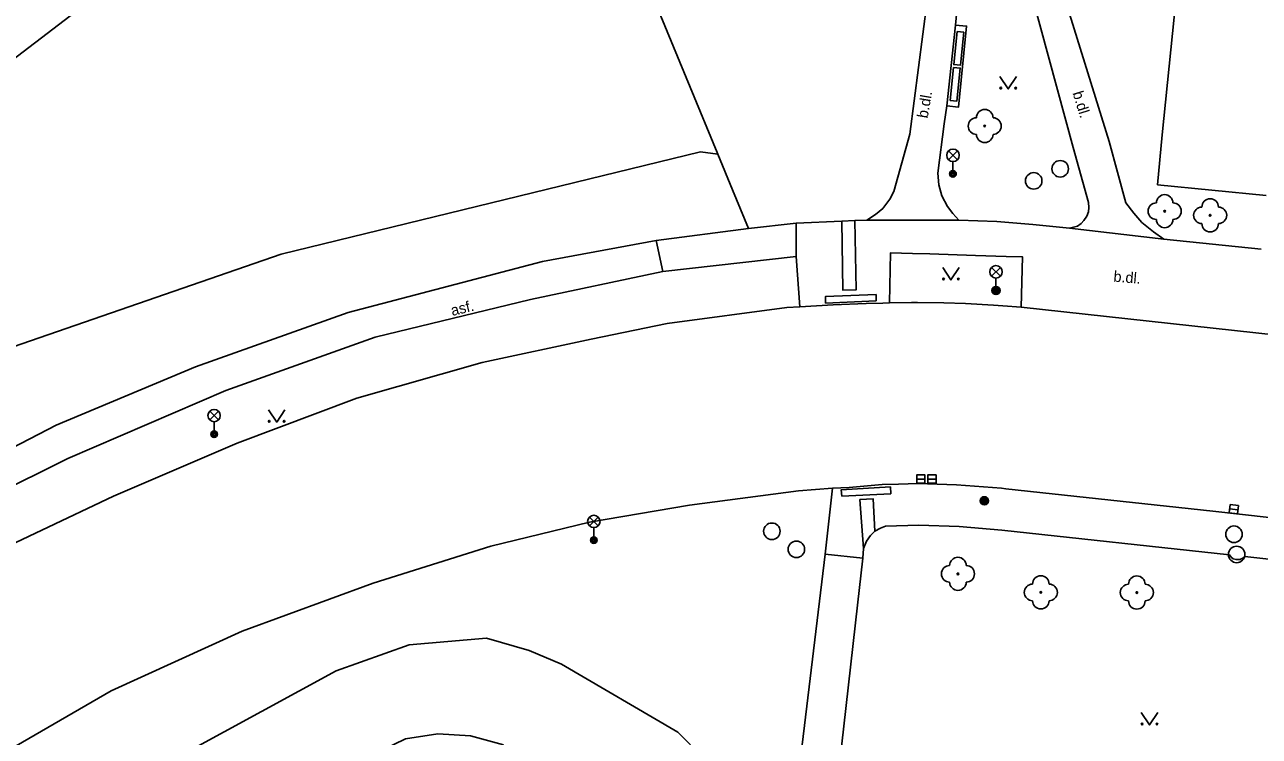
# Model space of a CAD drawing. Extents: x -595546 to -593986, y -1160845 to -1159202.
# Drawn here: x -594601.6 to -594527, y -1160009.5 to -1159966.5 of the extents above; entities that cross this region are included whole.
import ezdxf

# ---------------------------------------------------------------- set-up
doc = ezdxf.new("R2010")
doc.units = 0
for name, color, linetype in [('DOP - rozhrani ploch obecne', 7, 'Continuous'), ('Level 22', 7, 'Continuous'), ('Level 25', 7, 'Continuous'), ('Level 27', 7, 'Continuous'), ('Level 33', 7, 'Continuous'), ('Level 36', 7, 'Continuous'), ('Specificka linie pasportu komunikaci', 7, 'Continuous'), ('TM - chodniky - VP', 7, 'Continuous'), ('TM - komunikace - VP', 7, 'Continuous'), ('TM - letecke snimky - pomocna linie', 7, 'Continuous'), ('TM - popis povrchu', 7, 'Continuous'), ('TM - rozhrani ploch obecne - VP', 7, 'Continuous')]:
    doc.layers.add(name, color=color, linetype=linetype)

msp = doc.modelspace()

# ---------------------------------------------------------------- linework, layer by layer
at = {"layer": 'DOP - rozhrani ploch obecne'}
for points in [[(-594586.12, -1159980.35), (-594560.8, -1159974.17), (-594559.75, -1159974.3)], [(-594608.87, -1159988.2), (-594586.12, -1159980.35)]]:
    msp.add_lwpolyline(points, dxfattribs=at)
at = {"layer": 'Level 22'}
for centre in [(-594543.62, -1159972.61), (-594532.75, -1159977.75), (-594530, -1159978), (-594545.24, -1159999.65), (-594540.23, -1160000.77), (-594534.43, -1160000.78)]:
    msp.add_circle(centre, 0.05, dxfattribs=at)
for centre, start, end in [((-594543.62, -1159972.11), 0, 180), ((-594544.12, -1159972.61), 90, 270), ((-594543.12, -1159972.61), 270, 90), ((-594543.62, -1159973.11), 180, 0), ((-594532.75, -1159977.25), 0, 180), ((-594533.25, -1159977.75), 90, 270), ((-594532.25, -1159977.75), 270, 90), ((-594530.5, -1159978), 90, 270), ((-594530, -1159977.5), 0, 180), ((-594529.5, -1159978), 270, 90), ((-594532.75, -1159978.25), 180, 0), ((-594530, -1159978.5), 180, 0), ((-594545.74, -1159999.65), 90, 270), ((-594545.24, -1159999.15), 0, 180), ((-594544.74, -1159999.65), 270, 90), ((-594540.23, -1160000.27), 0, 180), ((-594534.43, -1160000.28), 0, 180), ((-594545.24, -1160000.15), 180, 0), ((-594540.73, -1160000.77), 90, 270), ((-594539.73, -1160000.77), 270, 90), ((-594534.93, -1160000.78), 90, 270), ((-594533.93, -1160000.78), 270, 90), ((-594540.23, -1160001.27), 180, 0), ((-594534.43, -1160001.28), 180, 0)]:
    msp.add_arc(centre, 0.5, start, end, dxfattribs=at)
at = {"layer": 'Level 25'}
for centre, radius in [((-594542.94, -1159982.54), 0.25), ((-594542.94, -1159982.54), 0.2), ((-594542.94, -1159982.54), 0.15), ((-594542.94, -1159982.54), 0.1), ((-594542.94, -1159982.54), 0.05), ((-594543.64, -1159995.24), 0.25), ((-594543.64, -1159995.24), 0.2), ((-594543.64, -1159995.24), 0.15), ((-594543.64, -1159995.24), 0.1), ((-594543.64, -1159995.24), 0.05)]:
    msp.add_circle(centre, radius, dxfattribs=at)
at = {"layer": 'Level 27'}
for p, q in [((-594547.73, -1159993.93), (-594547.23, -1159993.93)), ((-594547.06, -1159993.93), (-594546.56, -1159993.93)), ((-594528.818, -1159995.72), (-594528.322, -1159995.78))]:
    msp.add_line(p, q, dxfattribs=at)
for points in [[(-594547.73, -1159994.18), (-594547.23, -1159994.18), (-594547.23, -1159993.68), (-594547.73, -1159993.68)], [(-594547.06, -1159994.18), (-594546.56, -1159994.18), (-594546.56, -1159993.68), (-594547.06, -1159993.68)], [(-594528.848, -1159995.969), (-594528.351, -1159996.028), (-594528.292, -1159995.531), (-594528.789, -1159995.472)]]:
    msp.add_lwpolyline(points, close=True, dxfattribs=at)
for centre in [(-594539.06, -1159975.19), (-594540.66, -1159975.92), (-594556.48, -1159997.08), (-594528.56, -1159997.26), (-594555, -1159998.17), (-594528.4, -1159998.48)]:
    msp.add_circle(centre, 0.5, dxfattribs=at)
at = {"layer": 'Level 33'}
for p, q in [((-594545.805, -1159974.64), (-594545.275, -1159974.11)), ((-594545.805, -1159974.11), (-594545.275, -1159974.64)), ((-594545.54, -1159974.75), (-594545.54, -1159975.5)), ((-594543.205, -1159981.68), (-594542.675, -1159981.15)), ((-594543.205, -1159981.15), (-594542.675, -1159981.68)), ((-594542.94, -1159981.79), (-594542.94, -1159982.54)), ((-594590.445, -1159990.36), (-594589.915, -1159989.83)), ((-594590.445, -1159989.83), (-594589.915, -1159990.36)), ((-594590.18, -1159990.47), (-594590.18, -1159991.22)), ((-594567.505, -1159996.75), (-594566.975, -1159996.22)), ((-594567.505, -1159996.22), (-594566.975, -1159996.75)), ((-594567.24, -1159996.86), (-594567.24, -1159997.61))]:
    msp.add_line(p, q, dxfattribs=at)
for centre, radius in [((-594545.54, -1159974.375), 0.375), ((-594545.54, -1159975.5), 0.2), ((-594545.54, -1159975.5), 0.145), ((-594545.54, -1159975.5), 0.0876), ((-594542.94, -1159981.415), 0.375), ((-594542.94, -1159982.54), 0.2), ((-594542.94, -1159982.54), 0.145), ((-594542.94, -1159982.54), 0.0876), ((-594590.18, -1159990.095), 0.375), ((-594590.18, -1159991.22), 0.2), ((-594590.18, -1159991.22), 0.145), ((-594590.18, -1159991.22), 0.0876), ((-594567.24, -1159996.485), 0.375), ((-594567.24, -1159997.61), 0.2), ((-594567.24, -1159997.61), 0.145), ((-594567.24, -1159997.61), 0.0876)]:
    msp.add_circle(centre, radius, dxfattribs=at)
at = {"layer": 'Level 36'}
for points in [[(-594542.7, -1159969.62), (-594542.2, -1159970.37), (-594541.7, -1159969.62)], [(-594546.16, -1159981.15), (-594545.66, -1159981.9), (-594545.16, -1159981.15)], [(-594586.9, -1159989.74), (-594586.4, -1159990.49), (-594585.9, -1159989.74)], [(-594534.16, -1160008.02), (-594533.66, -1160008.77), (-594533.16, -1160008.02)]]:
    msp.add_lwpolyline(points, dxfattribs=at)
for centre in [(-594542.65, -1159970.32), (-594541.751, -1159970.32), (-594546.11, -1159981.85), (-594545.211, -1159981.85), (-594586.85, -1159990.44), (-594585.951, -1159990.44), (-594534.11, -1160008.72), (-594533.211, -1160008.72)]:
    msp.add_circle(centre, 0.05, dxfattribs=at)
at = {"layer": 'Specificka linie pasportu komunikaci'}
for points in [[(-594563.06, -1159981.4), (-594563.47, -1159979.52)], [(-594599.72, -1159990.68), (-594591.31, -1159987.15), (-594582.08, -1159983.87), (-594570.33, -1159980.78)], [(-594599.02, -1159992.69), (-594589.47, -1159988.58), (-594580.44, -1159985.35), (-594571.07, -1159983.09), (-594563.06, -1159981.4)], [(-594550.18, -1159983.17), (-594550.18, -1159982.79), (-594553.25, -1159982.91), (-594553.24, -1159983.3)], [(-594553.24, -1159983.3), (-594550.18, -1159983.17)], [(-594596.26, -1159994.95), (-594588.79, -1159991.76), (-594581.56, -1159989.05), (-594573.99, -1159986.89), (-594567.39, -1159985.48)], [(-594627.59, -1160008.58), (-594621.36, -1160003.66), (-594611.62, -1159996.84), (-594599.72, -1159990.68)], [(-594630.95, -1160014.12), (-594624.8, -1160008.69), (-594616.59, -1160002.58), (-594608.23, -1159997.25), (-594599.02, -1159992.69)], [(-594552.26, -1159994.96), (-594549.3, -1159994.81), (-594549.32, -1159994.4), (-594552.29, -1159994.57), (-594552.26, -1159994.96)], [(-594648.14, -1160065.55), (-594645.52, -1160057.81), (-594642.23, -1160051.43), (-594638.3, -1160045.08), (-594633.65, -1160038.28), (-594627.96, -1160031.63), (-594620.76, -1160024.08), (-594613.62, -1160018.1), (-594604.07, -1160011.15), (-594596.4, -1160006.72), (-594588.49, -1160003.11), (-594580.58, -1160000.22), (-594573.46, -1159997.97), (-594567.49, -1159996.52), (-594561.45, -1159995.51)], [(-594643.27, -1160032.99), (-594639.75, -1160028.14), (-594634.29, -1160021.78), (-594624.23, -1160012.19), (-594618.29, -1160007.69), (-594611.02, -1160002.69), (-594604.94, -1159999.06), (-594596.26, -1159994.95)], [(-594587.19, -1160014.21), (-594580.7, -1160010.61), (-594578.62, -1160009.61), (-594576.66, -1160009.32), (-594574.69, -1160009.44), (-594572.7, -1160009.98)]]:
    msp.add_lwpolyline(points, dxfattribs=at)
at = {"layer": 'TM - chodniky - VP'}
for points in [[(-594536.1, -1159973.54), (-594542.08, -1159954.28)], [(-594538.27, -1159973.91), (-594543.19, -1159955.81)], [(-594548.14, -1159973.09), (-594546.06, -1159956.97)], [(-594545.38, -1159966.51), (-594544.48, -1159956.96)], [(-594561.42, -1159970.27), (-594563.57, -1159965.05)], [(-594545.9, -1159971.39), (-594545.38, -1159966.51)], [(-594559.79, -1159974.21), (-594561.42, -1159970.27)], [(-594546.07, -1159972.48), (-594545.9, -1159971.39)], [(-594549.12, -1159976.57), (-594548.14, -1159973.09)], [(-594546.45, -1159975.45), (-594546.07, -1159972.48)], [(-594535.1, -1159977.25), (-594536.1, -1159973.54)], [(-594559.75, -1159974.3), (-594559.79, -1159974.21)], [(-594558.86, -1159976.47), (-594559.75, -1159974.3)], [(-594537.35, -1159977.23), (-594538.27, -1159973.91)], [(-594546.45, -1159975.45), (-594546.39, -1159976.16), (-594546.21, -1159976.82), (-594545.86, -1159977.47), (-594545.54, -1159977.9), (-594545.19, -1159978.3)], [(-594557.9, -1159978.79), (-594558.86, -1159976.47)], [(-594549.12, -1159976.57), (-594549.36, -1159977.02), (-594549.78, -1159977.59), (-594550.22, -1159977.95), (-594550.74, -1159978.29)], [(-594538.49, -1159978.78), (-594538.02, -1159978.66), (-594537.8, -1159978.5), (-594537.63, -1159978.31), (-594537.45, -1159978.06), (-594537.35, -1159977.79), (-594537.33, -1159977.52), (-594537.35, -1159977.23)], [(-594535.1, -1159977.25), (-594534.62, -1159977.87), (-594534.12, -1159978.44), (-594533.43, -1159979), (-594532.79, -1159979.45)], [(-594555.02, -1159978.47), (-594552.26, -1159978.35)], [(-594552.26, -1159978.35), (-594551.46, -1159978.32)], [(-594550.74, -1159978.29), (-594551.46, -1159978.32)], [(-594545.19, -1159978.3), (-594542.89, -1159978.38), (-594540.71, -1159978.56), (-594538.49, -1159978.78)], [(-594563.47, -1159979.52), (-594557.9, -1159978.79)], [(-594557.9, -1159978.79), (-594555.02, -1159978.47)], [(-594570.33, -1159980.78), (-594563.47, -1159979.52)], [(-594526.92, -1159980.04), (-594532.79, -1159979.45)], [(-594563.06, -1159981.4), (-594555.01, -1159980.48)], [(-594555.01, -1159980.48), (-594554.79, -1159983.52)], [(-594549.37, -1159983.29), (-594549.31, -1159980.26), (-594547.98, -1159980.3)], [(-594547.98, -1159980.3), (-594546.94, -1159980.33), (-594544.17, -1159980.42), (-594542.33, -1159980.48)], [(-594542.33, -1159980.48), (-594541.33, -1159980.51), (-594541.41, -1159983.55)], [(-594552.81, -1159994.48), (-594553.26, -1159998.47)], [(-594549.62, -1159996.78), (-594549.92, -1159996.89), (-594550.25, -1159997.07)], [(-594545.17, -1159996.79), (-594547.61, -1159996.72), (-594549.62, -1159996.78)], [(-594527.9, -1159998.61), (-594528.03, -1159998.71), (-594528.21, -1159998.78), (-594528.43, -1159998.79), (-594528.6, -1159998.74), (-594528.73, -1159998.65), (-594528.84, -1159998.51), (-594542.59, -1159997.01), (-594545.17, -1159996.79)], [(-594550.25, -1159997.07), (-594550.53, -1159997.33), (-594550.77, -1159997.67), (-594550.95, -1159998.12)], [(-594553.26, -1159998.47), (-594555.97, -1160020.99)], [(-594550.95, -1159998.12), (-594550.99, -1159998.71)], [(-594550.99, -1159998.71), (-594551.31, -1160001.55)], [(-594515.69, -1159999.95), (-594527.9, -1159998.61)], [(-594551.31, -1160001.55), (-594552.95, -1160016.15)]]:
    msp.add_lwpolyline(points, dxfattribs=at)
at = {"layer": 'TM - komunikace - VP'}
for points in [[(-594529.75, -1159942.32), (-594532.89, -1159973.15)], [(-594532.89, -1159973.15), (-594533.19, -1159976.16)], [(-594533.19, -1159976.16), (-594526.62, -1159976.8)], [(-594562.8, -1159984.53), (-594555.58, -1159983.56), (-594554.79, -1159983.52)], [(-594554.79, -1159983.52), (-594553.78, -1159983.46), (-594552.78, -1159983.41), (-594550.79, -1159983.33), (-594549.78, -1159983.31), (-594549.37, -1159983.29)], [(-594549.37, -1159983.29), (-594548.05, -1159983.27)], [(-594548.05, -1159983.27), (-594547.69, -1159983.27), (-594546.1, -1159983.29), (-594544.79, -1159983.33), (-594543.1, -1159983.42), (-594542.53, -1159983.46)], [(-594542.53, -1159983.46), (-594541.41, -1159983.55)], [(-594541.41, -1159983.55), (-594525.95, -1159985.23), (-594523.6, -1159985.45)], [(-594567.39, -1159985.48), (-594562.8, -1159984.53)], [(-594552.81, -1159994.48), (-594554.87, -1159994.64), (-594561.45, -1159995.51)], [(-594549.81, -1159994.26), (-594551.82, -1159994.43), (-594552.81, -1159994.48)], [(-594478.84, -1160001.52), (-594486.68, -1160000.65), (-594487.67, -1160000.57), (-594489.66, -1160000.34), (-594490.67, -1160000.23), (-594496.8, -1159999.54), (-594501.59, -1159999), (-594519.63, -1159997.01), (-594529.83, -1159995.87), (-594542.34, -1159994.51), (-594542.6, -1159994.47), (-594545.33, -1159994.27), (-594547.66, -1159994.2), (-594548.82, -1159994.23), (-594549.81, -1159994.26)], [(-594578.39, -1160003.93), (-594573.73, -1160003.54)], [(-594573.73, -1160003.54), (-594571.15, -1160004.28)], [(-594582.81, -1160005.5), (-594578.39, -1160003.93)], [(-594571.15, -1160004.28), (-594569.19, -1160005.11)], [(-594569.19, -1160005.11), (-594562.16, -1160009.21)], [(-594600.85, -1160015.32), (-594582.81, -1160005.5)], [(-594562.16, -1160009.21), (-594560.68, -1160010.73)]]:
    msp.add_lwpolyline(points, dxfattribs=at)
at = {"layer": 'TM - letecke snimky - pomocna linie'}
msp.add_lwpolyline([(-594602.4, -1159968.66), (-594596.76, -1159964.32), (-594591.23, -1159959.86), (-594585.79, -1159955.27)], dxfattribs=at)
at = {"layer": 'TM - rozhrani ploch obecne - VP'}
for points in [[(-594545.38, -1159966.51), (-594544.72, -1159966.57), (-594545.2, -1159971.46), (-594545.9, -1159971.39)], [(-594545.29, -1159966.91), (-594544.89, -1159966.95), (-594545.09, -1159968.94), (-594545.49, -1159968.9), (-594545.29, -1159966.91)], [(-594545.5, -1159969.07), (-594545.1, -1159969.11), (-594545.3, -1159971.1), (-594545.7, -1159971.06), (-594545.5, -1159969.07)], [(-594552.26, -1159978.35), (-594552.19, -1159982.53), (-594551.39, -1159982.5), (-594551.46, -1159978.32)], [(-594550.74, -1159978.29), (-594545.19, -1159978.3)], [(-594555.01, -1159980.48), (-594555.02, -1159978.47)], [(-594538.49, -1159978.78), (-594532.79, -1159979.45)], [(-594550.25, -1159997.07), (-594550.37, -1159995.12), (-594551.16, -1159995.17), (-594550.95, -1159998.12)], [(-594553.26, -1159998.47), (-594550.99, -1159998.71)]]:
    msp.add_lwpolyline(points, dxfattribs=at)

# ---------------------------------------------------------------- texts
at = {"layer": 'TM - popis povrchu'}
for s, rotation, p in [('b.dl.', 80.34, (-594547.07, -1159972.17)), ('b.dl.', 287.15, (-594538.32, -1159970.61)), ('b.dl.', 355.18, (-594535.86, -1159982)), ('asf.', 13.61, (-594575.79, -1159984.08))]:
    msp.add_text(s, height=0.65, rotation=rotation, dxfattribs=at).set_placement(p)

doc.saveas('drawing.dxf')
